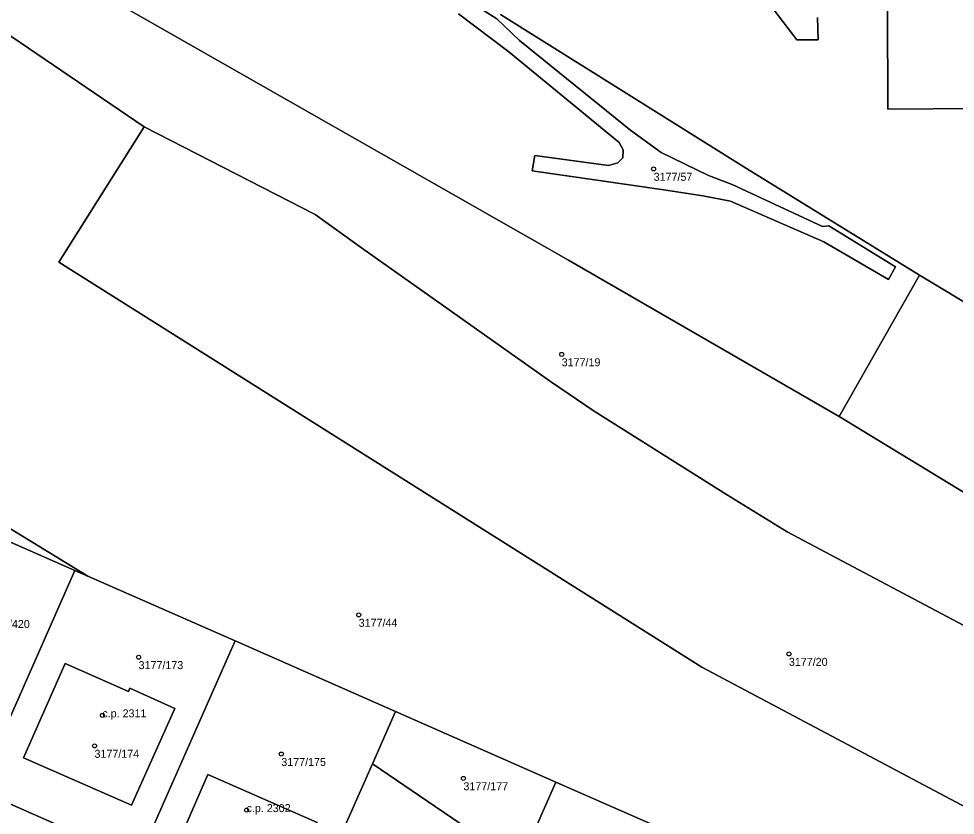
# Model space of a CAD drawing. Extents: x -878211 to -870363, y -1058464 to -1052522.
# Drawn here: x -874145.4 to -874028.3, y -1056949.6 to -1056850 of the extents above; entities that cross this region are included whole.
import ezdxf

# ---------------------------------------------------------------- set-up
doc = ezdxf.new("R2010")
doc.units = 0
for name, color, linetype in [('Definiční body', 7, 'Continuous'), ('Polygon budovy', 7, 'Continuous'), ('Polygon parcely', 7, 'Continuous')]:
    doc.layers.add(name, color=color, linetype=linetype)

msp = doc.modelspace()

# ---------------------------------------------------------------- linework, layer by layer
at = {"layer": 'Definiční body'}
for centre in [(-874066.03, -1056868.74994), (-874077.52, -1056891.93994), (-874102.89, -1056924.51994), (-874049.13, -1056929.39994), (-874130.39, -1056929.80994), (-874134.92, -1056937.07994), (-874135.9, -1056940.89994), (-874112.56, -1056941.91994), (-874089.8, -1056944.95994), (-874116.9, -1056948.92994)]:
    msp.add_circle(centre, 0.25, dxfattribs=at)
at = {"layer": 'Polygon budovy'}
for points in [[(-874025.75, -1056836.37), (-874025.88, -1056824.74), (-874037.05, -1056824.85), (-874036.93, -1056830.52), (-874036.91, -1056831.66), (-874036.9, -1056832), (-874038.38, -1056832.02), (-874038.34, -1056835.71), (-874038.33, -1056836.04), (-874036.85, -1056836.02), (-874036.75, -1056861.29), (-874025.49, -1056861.21), (-874025.55, -1056855.56), (-874025.56, -1056853.92), (-874024.03, -1056853.91), (-874024.08, -1056849.94), (-874025.59, -1056849.95)], [(-874144.78, -1056942.38), (-874131.29, -1056948.32), (-874125.88, -1056936.21), (-874131.47, -1056933.69), (-874131.65, -1056934.09), (-874139.58, -1056930.61)], [(-874124.91, -1056951.75), (-874111.27, -1056957.75), (-874108.07, -1056950.49), (-874121.73, -1056944.48)]]:
    msp.add_lwpolyline(points, close=True, dxfattribs=at)
at = {"layer": 'Polygon parcely'}
for points in [[(-874049.34, -1056914.15), (-874014.23, -1056932.75), (-874007.51, -1056921.23), (-874042.84, -1056899.69), (-874076.67, -1056880.17), (-874135.18, -1056846.79), (-874225.05, -1056794.29), (-874220.11, -1056799.06), (-874203.06, -1056813.57), (-874129.69, -1056863.48), (-874108.33, -1056874.46), (-874102.53, -1056878.64), (-874078.93, -1056895.35), (-874073.45, -1056899.05), (-874056.93, -1056909.47)], [(-874038.33, -1056836.04), (-874036.85, -1056836.02), (-874036.75, -1056861.29), (-874025.49, -1056861.21), (-874025.55, -1056855.56), (-874025.56, -1056853.92), (-874024.03, -1056853.91), (-874024.08, -1056849.94), (-874025.59, -1056849.95), (-874025.75, -1056836.37), (-874025.88, -1056824.74), (-874037.05, -1056824.85), (-874036.93, -1056830.52), (-874036.91, -1056831.66), (-874036.9, -1056832), (-874038.38, -1056832.02), (-874038.34, -1056835.71)], [(-874258.65, -1056866.05), (-874238.61, -1056874.87), (-874218.56, -1056883.68), (-874198.51, -1056892.5), (-874178.47, -1056901.32), (-874158.42, -1056910.14), (-874138.38, -1056918.96), (-874136.75, -1056919.68), (-874156.66, -1056907.49), (-874167.58, -1056900.75), (-874190.16, -1056887.02), (-874223.99, -1056863.27), (-874237.79, -1056852.13), (-874260.04, -1056865.43)], [(-874129.69, -1056863.48), (-874140.36, -1056880.4), (-874060.01, -1056931.07), (-874021.49, -1056951.53), (-873984.94, -1056965.93), (-873981.56, -1056966.45), (-874020.56, -1056943.6), (-874014.23, -1056932.75), (-874049.34, -1056914.15), (-874056.93, -1056909.47), (-874073.45, -1056899.05), (-874078.93, -1056895.35), (-874102.53, -1056878.64), (-874108.33, -1056874.46)], [(-874160.03, -1056942.19), (-874150.49, -1056946.39), (-874138.38, -1056918.96), (-874158.42, -1056910.14), (-874169.96, -1056936.27)], [(-874119.6, -1056930.66), (-874118.33, -1056927.78), (-874136.75, -1056919.68), (-874138.38, -1056918.96), (-874150.49, -1056946.39), (-874130.44, -1056955.21)], [(-874098.29, -1056936.6), (-874118.33, -1056927.78), (-874119.6, -1056930.66), (-874130.44, -1056955.21), (-874110.4, -1056964.03), (-874101.18, -1056943.16)], [(-874131.47, -1056933.69), (-874131.65, -1056934.09), (-874139.58, -1056930.61), (-874144.78, -1056942.38), (-874131.29, -1056948.32), (-874125.88, -1056936.21)], [(-874131.47, -1056933.69), (-874125.88, -1056936.21), (-874131.29, -1056948.32), (-874144.78, -1056942.38), (-874139.58, -1056930.61), (-874131.65, -1056934.09)], [(-874082.75, -1056955.64), (-874078.24, -1056945.42), (-874098.29, -1056936.6), (-874101.18, -1056943.16), (-874083.41, -1056955.24)], [(-874082.75, -1056955.64), (-874083.41, -1056955.24), (-874101.18, -1056943.16), (-874110.4, -1056964.03), (-874090.35, -1056972.85)], [(-874124.91, -1056951.75), (-874111.27, -1056957.75), (-874108.07, -1056950.49), (-874121.73, -1056944.48)], [(-874124.91, -1056951.75), (-874121.73, -1056944.48), (-874108.07, -1056950.49), (-874111.27, -1056957.75)], [(-874070.3, -1056981.67), (-874058.2, -1056954.24), (-874078.24, -1056945.42), (-874082.75, -1056955.64), (-874090.35, -1056972.85)]]:
    msp.add_lwpolyline(points, close=True, dxfattribs=at)
for points in [[(-874156.66, -1056907.49), (-874136.75, -1056919.68), (-874118.33, -1056927.78), (-874098.29, -1056936.6), (-874078.24, -1056945.42), (-874058.2, -1056954.24), (-874038.15, -1056963.06), (-874037.51, -1056961.6), (-874024.26, -1056967.4), (-874010.99, -1056973.2), (-873996.88, -1056979.37), (-873982.81, -1056985.53), (-873969.85, -1056991.2), (-873968.72, -1056991.43), (-873957.55, -1056993.69), (-873942.44, -1056994.26), (-873933.49, -1056994.6), (-873981.56, -1056966.45), (-873984.94, -1056965.93), (-874021.49, -1056951.53), (-874060.01, -1056931.07), (-874140.36, -1056880.4), (-874129.69, -1056863.48), (-874203.06, -1056813.57)], [(-874025.49, -1056861.21), (-874036.75, -1056861.29), (-874036.85, -1056836.02)], [(-874090.4, -1056849.34), (-874084.11, -1056854.12), (-874070.33, -1056865.46), (-874069.82, -1056866.38), (-874069.9, -1056867.35), (-874070.49, -1056868.01), (-874071.66, -1056868.33), (-874080.88, -1056867.07), (-874081.23, -1056868.98), (-874064.76, -1056871.37), (-874059.89, -1056872.12), (-874056.44, -1056872.77), (-874044.75, -1056877.88), (-874036.69, -1056882.57), (-874035.82, -1056880.98), (-874044.14, -1056875.86), (-874044.95, -1056875.97), (-874056.24, -1056870.68), (-874059.16, -1056869.59), (-874065.09, -1056866.69), (-874068.88, -1056863.94), (-874082.81, -1056852.69), (-874085.61, -1056849.99), (-874095.86, -1056843.42)], [(-874095.86, -1056843.42), (-874085.61, -1056849.99), (-874082.81, -1056852.69), (-874068.88, -1056863.94), (-874065.09, -1056866.69), (-874059.16, -1056869.59), (-874056.24, -1056870.68), (-874044.95, -1056875.97), (-874044.14, -1056875.86), (-874035.82, -1056880.98), (-874036.69, -1056882.57), (-874044.75, -1056877.88), (-874056.44, -1056872.77), (-874059.89, -1056872.12), (-874064.76, -1056871.37), (-874081.23, -1056868.98), (-874080.88, -1056867.07), (-874071.66, -1056868.33), (-874070.49, -1056868.01), (-874069.9, -1056867.35), (-874069.82, -1056866.38), (-874070.33, -1056865.46), (-874084.11, -1056854.12), (-874090.4, -1056849.34)], [(-874045.54, -1056849.82), (-874045.49, -1056852.61), (-874048.15, -1056852.61), (-874053.8, -1056845.14)], [(-874053.8, -1056845.14), (-874048.15, -1056852.61), (-874045.49, -1056852.61), (-874045.54, -1056849.82)], [(-874135.18, -1056846.79), (-874076.67, -1056880.17), (-874042.84, -1056899.69), (-874032.81, -1056882.03), (-874054.43, -1056868.68), (-874085.17, -1056849.46)], [(-874085.17, -1056849.46), (-874054.43, -1056868.68), (-874032.81, -1056882.03), (-873986.86, -1056909.69)], [(-873986.86, -1056909.69), (-874032.81, -1056882.03), (-874042.84, -1056899.69), (-874007.51, -1056921.23)], [(-874130.44, -1056955.21), (-874150.49, -1056946.39)]]:
    msp.add_lwpolyline(points, dxfattribs=at)

# ---------------------------------------------------------------- texts
at = {"layer": 'Definiční body'}
for s, p in [('3177/57', (-874066.03, -1056870.239)), ('3177/19', (-874077.52, -1056893.429)), ('3177/420', (-874149.57, -1056926.159)), ('3177/44', (-874102.89, -1056926.009)), ('3177/173', (-874130.39, -1056931.299)), ('3177/20', (-874049.13, -1056930.889)), ('c.p. 2311', (-874134.92, -1056937.33)), ('3177/174', (-874135.9, -1056942.389)), ('3177/175', (-874112.56, -1056943.409)), ('3177/177', (-874089.8, -1056946.449)), ('c.p. 2302', (-874116.9, -1056949.179))]:
    msp.add_text(s, height=0.999996, dxfattribs=at).set_placement(p)

doc.saveas('drawing.dxf')
